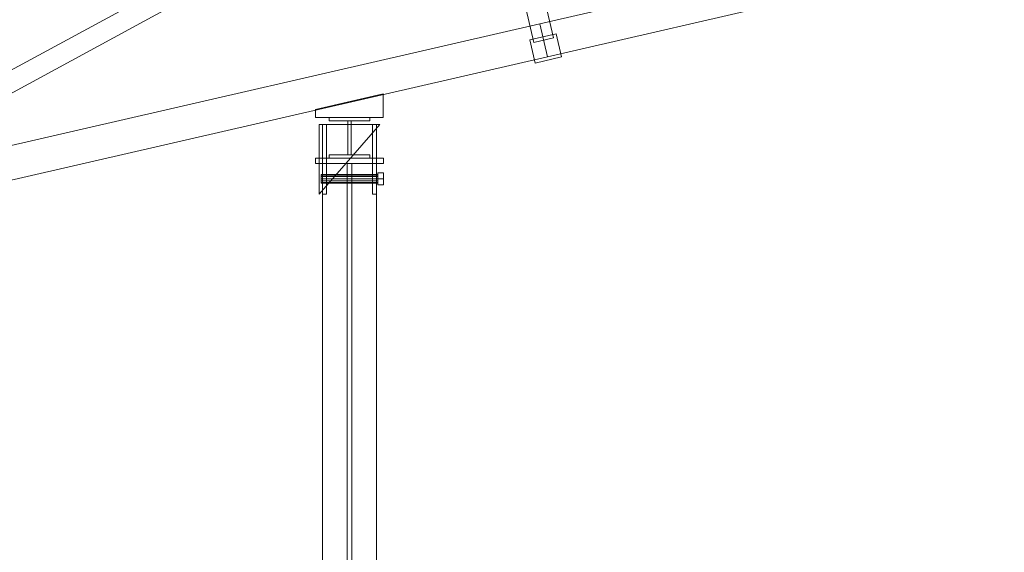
# Model space of a CAD drawing. Header units: millimetres. Extents: x -3490 to 61924, y -72580 to 6847.
# Tile 903 of 1056: x 38896 to 40350, y 2159 to 2946. Entities that reach past the tile are written whole.
import ezdxf

# ---------------------------------------------------------------- set-up
doc = ezdxf.new("R2010")
doc.units = ezdxf.units.MM
doc.layers.add('COTAS_P', color=1, linetype='Continuous', lineweight=0)
doc.layers.add('lateral_C03', color=7, linetype='Continuous', lineweight=0)
doc.dimstyles.new('R19_100', dxfattribs={"dimtxt": 250, "dimasz": 150, "dimexe": 150, "dimexo": 80, "dimgap": 100, "dimtad": 1, "dimtih": 1, "dimtoh": 1, "dimdsep": 46, "dimcen": 0.09, "dimadec": 0, "dimazin": 0, "dimtfac": 1, "dimtdec": 4, "dimtofl": 0, "dimtmove": 0, "dimatfit": 3, "dimfxl": 1, "dimtolj": 1, "dimtzin": 0, "dimarcsym": 0})

# ---------------------------------------------------------------- blocks, each defined once
blk = doc.blocks.new('DIM_R29_10')
at = {"layer": 'COTAS_P'}
for p, q in [((28860.4, 1727), (40359, 4377)), ((40359, 4377), (40202.7, 4387.2)), ((40359, 4377), (40223, 4299.5)), ((40561.1, 3500), (40359, 4377)), ((28860.4, 1727), (28996.5, 1804.5)), ((29062.5, 850), (28860.4, 1727)), ((28860.4, 1727), (29016.7, 1716.8))]:
    blk.add_line(p, q, dxfattribs=at)
blk.add_text('11800 P', height=250, rotation=12.978, dxfattribs=at).set_placement((34587.3, 3149.5))

msp = doc.modelspace()

# ---------------------------------------------------------------- linework, layer by layer
at = {"layer": 'lateral_C03'}
for p, q in [((38493.034, 2659.536), (39587.373, 3254.496)), ((39609.154, 3244.686), (39684.163, 2919.218)), ((38507.363, 2633.179), (39601.702, 3228.139)), ((39654.929, 2912.481), (39579.921, 3237.949)), ((39663.932, 2940.211), (40638.388, 3164.787)), ((39675.16, 2891.488), (40649.617, 3116.064)), ((38494.584, 2670.719), (39663.932, 2940.211)), ((39663.932, 2940.211), (39675.16, 2891.488)), ((39648.934, 2916.23), (39687.912, 2925.213)), ((39695.772, 2891.107), (39687.912, 2925.213)), ((39648.934, 2916.23), (39656.794, 2882.124)), ((39684.163, 2919.218), (39654.929, 2912.481)), ((38505.813, 2621.996), (39675.16, 2891.488)), ((39656.794, 2882.124), (39695.772, 2891.107)), ((39332.599, 2813.566), (39432.599, 2836.613)), ((39432.599, 2801.566), (39432.599, 2836.613)), ((39332.599, 2813.566), (39332.599, 2801.566)), ((39332.599, 2801.566), (39432.599, 2801.566)), ((39352.823, 2796.566), (39352.823, 2801.566)), ((39352.823, 2801.566), (39412.823, 2801.566)), ((39412.823, 2796.566), (39352.823, 2796.566)), ((39380.323, 2746.566), (39380.323, 2796.566)), ((39380.323, 2796.566), (39385.323, 2796.566)), ((39385.323, 2796.566), (39385.323, 2746.566)), ((39412.823, 2801.566), (39412.823, 2796.566)), ((39337.823, 2688.566), (39427.823, 2791.566)), ((39427.823, 2791.566), (39337.823, 2791.566)), ((39337.823, 2791.566), (39337.823, 2688.566)), ((39342.823, 2688.566), (39342.823, 2791.566)), ((39342.823, 2791.566), (39348.823, 2791.566)), ((39348.823, 2688.566), (39348.823, 2791.566)), ((39416.823, 2688.566), (39416.823, 2791.566)), ((39416.823, 2791.566), (39422.823, 2791.566)), ((39422.823, 2688.566), (39422.823, 2791.566)), ((39332.823, 2741.566), (39432.823, 2741.566)), ((39332.823, 2741.566), (39332.823, 2733.566)), ((39352.823, 2741.566), (39352.823, 2746.566)), ((39352.823, 2746.566), (39412.823, 2746.566)), ((39412.823, 2741.566), (39352.823, 2741.566)), ((39385.323, 2746.566), (39380.323, 2746.566)), ((39412.823, 2746.566), (39412.823, 2741.566)), ((39432.823, 2733.566), (39432.823, 2741.566)), ((39332.823, 2733.566), (39432.823, 2733.566)), ((39342.823, 2733.566), (39422.823, 2733.566)), ((39342.823, 2733.566), (39342.823, 25)), ((39379.323, 2733.566), (39386.323, 2733.566)), ((39379.323, 2733.566), (39379.323, 25)), ((39386.323, 25), (39386.323, 2733.566)), ((39422.823, 25), (39422.823, 2733.566)), ((39424.823, 2711.066), (39424.823, 2720.073)), ((39424.823, 2720.073), (39432.823, 2720.073)), ((39432.823, 2711.066), (39432.823, 2720.073)), ((39340.823, 2716.609), (39340.823, 2717.466)), ((39340.823, 2717.466), (39424.823, 2717.466)), ((39340.823, 2714.266), (39340.823, 2716.609)), ((39340.823, 2716.609), (39424.823, 2716.609)), ((39340.823, 2711.066), (39340.823, 2714.266)), ((39340.823, 2714.266), (39424.823, 2714.266)), ((39340.823, 2707.866), (39340.823, 2711.066)), ((39424.823, 2711.066), (39340.823, 2711.066)), ((39340.823, 2707.866), (39340.823, 2705.524)), ((39340.823, 2707.866), (39424.823, 2707.866)), ((39340.823, 2705.524), (39340.823, 2704.666)), ((39340.823, 2705.524), (39424.823, 2705.524)), ((39340.823, 2704.666), (39424.823, 2704.666)), ((39424.823, 2716.609), (39424.823, 2717.466)), ((39424.823, 2714.266), (39424.823, 2716.609)), ((39424.823, 2711.066), (39424.823, 2714.266)), ((39424.823, 2711.066), (39424.823, 2707.866)), ((39424.823, 2702.06), (39424.823, 2711.066)), ((39432.823, 2711.066), (39424.823, 2711.066)), ((39424.823, 2707.866), (39424.823, 2705.524)), ((39424.823, 2705.524), (39424.823, 2704.666)), ((39432.823, 2711.066), (39432.823, 2702.06)), ((39424.823, 2702.06), (39432.823, 2702.06)), ((39348.823, 2688.566), (39342.823, 2688.566)), ((39422.823, 2688.566), (39416.823, 2688.566))]:
    msp.add_line(p, q, dxfattribs=at)

# ---------------------------------------------------------------- dimensions: what is measured, and where the dimension line sits
at = {"layer": 'COTAS_P'}
dim = msp.add_aligned_dim(p1=(29062.547, 850), p2=(40561.134, 3500), distance=900, text='<> P', dimstyle='R19_100', dxfattribs=at)
dim.commit()
dim.dimension.update_dxf_attribs({"geometry": 'DIM_R29_10', "text_midpoint": (34609.722, 3052.011)})

doc.saveas('drawing.dxf')
